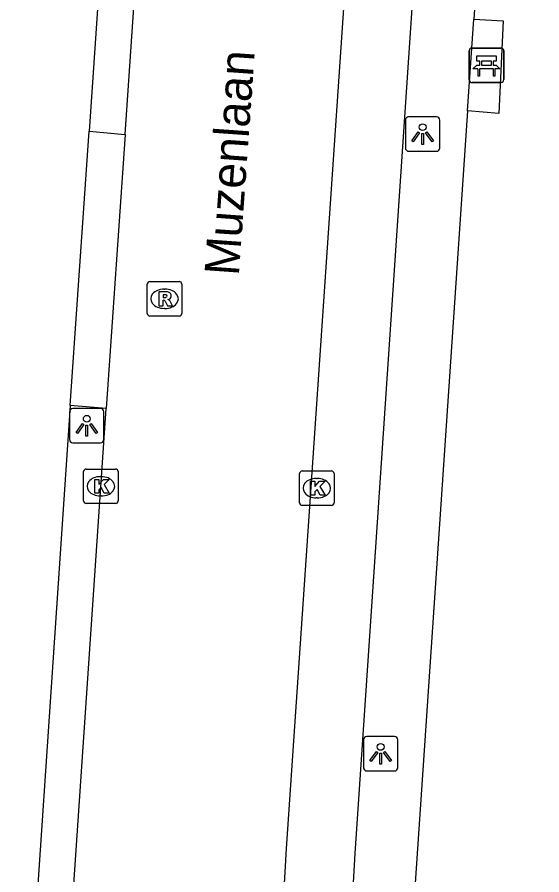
# Model space of a CAD drawing. Extents: x 161848 to 162726, y 385382 to 386521.
# Drawn here: x 161996.77 to 162012, y 385462.04 to 385486.93 of the extents above; entities that cross this region are included whole.
import ezdxf

# ---------------------------------------------------------------- set-up
doc = ezdxf.new("R2010")
doc.units = 0
for name, color, linetype in [('IMGEO_Bank', 7, 'Continuous'), ('IMGEO_Fietspad_gesloten', 7, 'Continuous'), ('IMGEO_Kolk', 7, 'Continuous'), ('IMGEO_Lichtpunt', 7, 'Continuous'), ('IMGEO_Openbare_ruimte_label', 7, 'Continuous'), ('IMGEO_Rijbaan_lokaal_open', 7, 'Continuous'), ('IMGEO_Rioolput', 7, 'Continuous'), ('IMGEO_Voetpad_open', 7, 'Continuous')]:
    doc.layers.add(name, color=color, linetype=linetype)

msp = doc.modelspace()

# ---------------------------------------------------------------- linework, layer by layer
at = {"layer": 'IMGEO_Bank'}
for p, q in [((162009.897, 385485.108), (162009.897, 385485.949)), ((162009.897, 385485.949), (162009.897, 385485.108)), ((162009.972, 385486.033), (162010.813, 385486.033)), ((162010.813, 385486.033), (162009.972, 385486.033)), ((162010.897, 385485.958), (162010.897, 385485.117)), ((162010.897, 385485.117), (162010.897, 385485.958)), ((162010.206, 385485.539), (162010.206, 385485.645)), ((162010.25, 385485.645), (162010.25, 385485.539)), ((162010.538, 385485.651), (162010.256, 385485.651)), ((162010.544, 385485.539), (162010.544, 385485.645)), ((162010.588, 385485.645), (162010.588, 385485.539)), ((162010.594, 385485.431), (162010.201, 385485.431)), ((162010.256, 385485.533), (162010.538, 385485.533)), ((162010.822, 385485.033), (162009.981, 385485.033)), ((162009.981, 385485.033), (162010.822, 385485.033))]:
    msp.add_line(p, q, dxfattribs=at)
for points in [[(162010.2, 385485.651), (162010.114, 385485.651), (162010.114, 385485.812), (162010.677, 385485.812), (162010.677, 385485.651), (162010.594, 385485.651)], [(162010.144, 385485.431), (162010.002, 385485.431), (162010.114, 385485.533), (162010.2, 385485.533)], [(162010.194, 385485.424), (162010.194, 385485.217), (162010.151, 385485.217), (162010.151, 385485.424)], [(162010.594, 385485.533), (162010.677, 385485.533), (162010.789, 385485.431), (162010.65, 385485.431)], [(162010.644, 385485.424), (162010.644, 385485.217), (162010.6, 385485.217), (162010.6, 385485.424)]]:
    msp.add_lwpolyline(points, dxfattribs=at)
for centre, radius, start, end in [((162009.975, 385485.955), 0.0779, 92.4484, 184.2845), ((162009.975, 385485.955), 0.0779, 92.4484, 184.2845), ((162010.819, 385485.955), 0.0779, 2.4484, 94.2845), ((162010.819, 385485.955), 0.0779, 2.4484, 94.2845), ((162010.199, 385485.644), 0.00671, 2.8957, 87.1043), ((162010.256, 385485.644), 0.00671, 92.8957, 177.1043), ((162010.538, 385485.644), 0.00671, 2.8957, 87.1043), ((162010.595, 385485.644), 0.00671, 92.8957, 177.1043), ((162010.144, 385485.424), 0.00671, 2.8957, 87.1043), ((162010.201, 385485.424), 0.00671, 92.8957, 177.1043), ((162010.199, 385485.54), 0.00671, 272.8957, 357.1043), ((162010.256, 385485.54), 0.00671, 182.8957, 267.1043), ((162010.538, 385485.54), 0.00671, 272.8957, 357.1043), ((162010.595, 385485.54), 0.00671, 182.8957, 267.1043), ((162010.593, 385485.424), 0.00671, 2.8957, 87.1043), ((162010.65, 385485.424), 0.00671, 92.8957, 177.1043), ((162009.975, 385485.111), 0.0779, 182.4484, 274.2845), ((162009.975, 385485.111), 0.0779, 182.4484, 274.2845), ((162010.819, 385485.111), 0.0779, 272.4484, 4.2845), ((162010.819, 385485.111), 0.0779, 272.4484, 4.2845)]:
    msp.add_arc(centre, radius, start, end, dxfattribs=at)
at = {"layer": 'IMGEO_Fietspad_gesloten'}
for points in [[(162001.032, 385515.398), (161998.86, 385483.618)], [(161998.316, 385475.661), (161998.86, 385483.618)], [(161998.316, 385475.661), (161996.774, 385452.863)]]:
    msp.add_lwpolyline(points, dxfattribs=at)
at = {"layer": 'IMGEO_Kolk'}
for p, q in [((161998.703, 385472.887), (161998.703, 385473.739)), ((161998.778, 385473.813), (161999.63, 385473.813)), ((161999.704, 385473.739), (161999.704, 385472.887)), ((162004.972, 385472.832), (162004.972, 385473.684)), ((162005.047, 385473.758), (162005.899, 385473.758)), ((162005.973, 385473.684), (162005.973, 385472.832)), ((161999.191, 385473.593), (161999.216, 385473.593)), ((162005.46, 385473.538), (162005.485, 385473.538)), ((161999.214, 385473.033), (161999.189, 385473.033)), ((162005.483, 385472.978), (162005.458, 385472.978)), ((161999.63, 385472.813), (161998.778, 385472.813)), ((162005.899, 385472.758), (162005.047, 385472.758))]:
    msp.add_line(p, q, dxfattribs=at)
for points in [[(161998.703, 385472.887), (161998.703, 385473.739)], [(161998.778, 385473.813), (161999.63, 385473.813)], [(161999.704, 385473.739), (161999.704, 385472.887)], [(162004.972, 385472.832), (162004.972, 385473.684)], [(162005.047, 385473.758), (162005.899, 385473.758)], [(162005.973, 385473.684), (162005.973, 385472.832)], [(161999.024, 385473.513), (161999.147, 385473.513), (161999.147, 385473.362), (161999.277, 385473.513), (161999.441, 385473.513), (161999.295, 385473.362), (161999.448, 385473.113), (161999.296, 385473.113), (161999.211, 385473.277), (161999.147, 385473.21), (161999.147, 385473.113), (161999.024, 385473.113), (161999.024, 385473.513)], [(162005.293, 385473.458), (162005.416, 385473.458), (162005.416, 385473.307), (162005.546, 385473.458), (162005.71, 385473.458), (162005.564, 385473.307), (162005.717, 385473.058), (162005.565, 385473.058), (162005.48, 385473.222), (162005.416, 385473.155), (162005.416, 385473.058), (162005.293, 385473.058), (162005.293, 385473.458)], [(161999.63, 385472.813), (161998.778, 385472.813)], [(162005.899, 385472.758), (162005.047, 385472.758)]]:
    msp.add_lwpolyline(points, dxfattribs=at)
for centre, start, end in [((161998.78, 385473.737), 91.552, 178.448), ((161998.78, 385473.737), 91.552, 178.448), ((161999.628, 385473.737), 1.552, 88.448), ((161999.628, 385473.737), 1.552, 88.448), ((162005.049, 385473.682), 91.552, 178.448), ((162005.049, 385473.682), 91.552, 178.448), ((162005.897, 385473.682), 1.552, 88.448), ((162005.897, 385473.682), 1.552, 88.448), ((161998.78, 385472.889), 181.552, 268.448), ((161998.78, 385472.889), 181.552, 268.448), ((161999.628, 385472.889), 271.552, 358.448), ((161999.628, 385472.889), 271.552, 358.448), ((162005.049, 385472.834), 181.552, 268.448), ((162005.049, 385472.834), 181.552, 268.448), ((162005.897, 385472.834), 271.552, 358.448), ((162005.897, 385472.834), 271.552, 358.448)]:
    msp.add_arc(centre, 0.0765, start, end, dxfattribs=at)
for centre, major_axis, ratio, start_param, end_param in [((161999.19, 385473.313), (-0.387, 0.002), 0.722429, 4.712389, 7.853982), ((161999.215, 385473.313), (-0.39, 0.002), 0.717154, 1.570796, 4.712389), ((162005.459, 385473.258), (-0.387, 0.002), 0.722429, 4.712389, 7.853982), ((162005.484, 385473.258), (-0.39, 0.002), 0.717154, 1.570796, 4.712389)]:
    msp.add_ellipse(centre, major_axis=major_axis, ratio=ratio, start_param=start_param, end_param=end_param, dxfattribs=at)
at = {"layer": 'IMGEO_Lichtpunt'}
for p, q in [((162008.044, 385483.939), (162008.044, 385483.132)), ((162008.044, 385483.939), (162008.044, 385483.132)), ((162008.946, 385484.034), (162008.138, 385484.034)), ((162008.946, 385484.034), (162008.138, 385484.034)), ((162009.04, 385483.132), (162009.04, 385483.939)), ((162009.04, 385483.132), (162009.04, 385483.939)), ((162008.138, 385483.038), (162008.946, 385483.038)), ((162008.138, 385483.038), (162008.946, 385483.038)), ((161998.296, 385475.475), (161998.296, 385474.668)), ((161998.296, 385475.475), (161998.296, 385474.668)), ((161999.198, 385475.57), (161998.39, 385475.57)), ((161999.198, 385475.57), (161998.39, 385475.57)), ((161999.292, 385474.668), (161999.292, 385475.475)), ((161999.292, 385474.668), (161999.292, 385475.475)), ((161998.39, 385474.574), (161999.198, 385474.574)), ((161998.39, 385474.574), (161999.198, 385474.574)), ((162006.826, 385465.953), (162006.826, 385465.146)), ((162006.826, 385465.953), (162006.826, 385465.146)), ((162007.728, 385466.048), (162006.92, 385466.048)), ((162007.728, 385466.048), (162006.92, 385466.048)), ((162007.822, 385465.146), (162007.822, 385465.953)), ((162007.822, 385465.146), (162007.822, 385465.953)), ((162006.92, 385465.052), (162007.728, 385465.052)), ((162006.92, 385465.052), (162007.728, 385465.052))]:
    msp.add_line(p, q, dxfattribs=at)
for points in [[(162008.418, 385483.603), (162008.457, 385483.575), (162008.269, 385483.313), (162008.231, 385483.34), (162008.418, 385483.603)], [(162008.52, 385483.555), (162008.567, 385483.555), (162008.567, 385483.233), (162008.52, 385483.233), (162008.52, 385483.555)], [(162008.63, 385483.575), (162008.668, 385483.602), (162008.855, 385483.34), (162008.816, 385483.312), (162008.63, 385483.575)], [(161998.67, 385475.139), (161998.709, 385475.111), (161998.521, 385474.849), (161998.483, 385474.876), (161998.67, 385475.139)], [(161998.772, 385475.091), (161998.819, 385475.091), (161998.819, 385474.769), (161998.772, 385474.769), (161998.772, 385475.091)], [(161998.882, 385475.111), (161998.92, 385475.138), (161999.107, 385474.876), (161999.068, 385474.848), (161998.882, 385475.111)], [(162007.2, 385465.617), (162007.239, 385465.589), (162007.051, 385465.327), (162007.013, 385465.354), (162007.2, 385465.617)], [(162007.302, 385465.569), (162007.349, 385465.569), (162007.349, 385465.247), (162007.302, 385465.247), (162007.302, 385465.569)], [(162007.412, 385465.589), (162007.45, 385465.616), (162007.637, 385465.354), (162007.598, 385465.326), (162007.412, 385465.589)]]:
    msp.add_lwpolyline(points, dxfattribs=at)
for centre in [(162008.543, 385483.737), (161998.795, 385475.273), (162007.325, 385465.751)]:
    msp.add_circle(centre, 0.0994, dxfattribs=at)
for centre, start, end in [((162008.138, 385483.939), 90, 180), ((162008.138, 385483.939), 90, 180), ((162008.946, 385483.939), 0, 90), ((162008.946, 385483.939), 0, 90), ((162008.138, 385483.132), 180, 270), ((162008.138, 385483.132), 180, 270), ((162008.946, 385483.132), 270, 0), ((162008.946, 385483.132), 270, 360), ((161998.39, 385475.475), 90, 180), ((161998.39, 385475.475), 90, 180), ((161999.198, 385475.475), 0, 90), ((161999.198, 385475.475), 0, 90), ((161998.39, 385474.668), 180, 270), ((161998.39, 385474.668), 180, 270), ((161999.198, 385474.668), 270, 0), ((161999.198, 385474.668), 270, 360), ((162006.92, 385465.953), 90, 180), ((162006.92, 385465.953), 90, 180), ((162007.728, 385465.953), 0, 90), ((162007.728, 385465.953), 0, 90), ((162006.92, 385465.146), 180, 270), ((162006.92, 385465.146), 180, 270), ((162007.728, 385465.146), 270, 0), ((162007.728, 385465.146), 270, 360)]:
    msp.add_arc(centre, 0.0946, start, end, dxfattribs=at)
at = {"layer": 'IMGEO_Rijbaan_lokaal_open'}
for points in [[(161999.911, 385483.524), (162002.072, 385515.337)], [(162002.652, 385427.887), (162002.673, 385429.038), (162004.595, 385462.803), (162008.103, 385514.282)], [(161999.911, 385483.524), (161999.357, 385475.567)], [(161997.814, 385452.783), (161999.357, 385475.567)]]:
    msp.add_lwpolyline(points, dxfattribs=at)
at = {"layer": 'IMGEO_Rioolput'}
for p, q in [((162000.552, 385478.33), (162000.552, 385479.182)), ((162000.627, 385479.256), (162001.479, 385479.256)), ((162001.553, 385479.182), (162001.553, 385478.33)), ((162001.04, 385479.036), (162001.065, 385479.036)), ((162001.063, 385478.476), (162001.038, 385478.476)), ((162001.479, 385478.256), (162000.627, 385478.256))]:
    msp.add_line(p, q, dxfattribs=at)
for points in [[(162000.552, 385478.33), (162000.552, 385479.182)], [(162000.627, 385479.256), (162001.479, 385479.256)], [(162001.553, 385479.182), (162001.553, 385478.33)], [(162001.141, 385478.954), (162000.889, 385478.956), (162000.889, 385478.556)], [(162001.067, 385478.875), (162001.013, 385478.875), (162001.013, 385478.794)], [(162000.889, 385478.556), (162001.013, 385478.556), (162001.013, 385478.718), (162001.024, 385478.718)], [(162001.013, 385478.794), (162001.065, 385478.794)], [(162001.071, 385478.689), (162001.142, 385478.556), (162001.282, 385478.556), (162001.217, 385478.682)], [(162001.479, 385478.256), (162000.627, 385478.256)]]:
    msp.add_lwpolyline(points, dxfattribs=at)
for centre, radius, start, end in [((162000.629, 385479.18), 0.0765, 91.552, 178.448), ((162000.629, 385479.18), 0.0765, 91.552, 178.448), ((162001.477, 385479.18), 0.0765, 1.552, 88.448), ((162001.477, 385479.18), 0.0765, 1.552, 88.448), ((162001.073, 385478.779), 0.0964, 77.0061, 93.1865), ((162001.14, 385478.844), 0.109, 350.3612, 89.416), ((162001.023, 385478.665), 0.0533, 26.0293, 88.6989), ((162001.049, 385478.983), 0.19, 274.7715, 282.9687), ((162001.087, 385478.836), 0.0378, 276.6634, 79.6772), ((162001.138, 385478.844), 0.112, 277.5842, 350.9817), ((162001.122, 385478.629), 0.108, 29.5134, 73.7905), ((162000.629, 385478.332), 0.0765, 181.552, 268.448), ((162000.629, 385478.332), 0.0765, 181.552, 268.448), ((162001.477, 385478.332), 0.0765, 271.552, 358.448), ((162001.477, 385478.332), 0.0765, 271.552, 358.448)]:
    msp.add_arc(centre, radius, start, end, dxfattribs=at)
for centre, major_axis, ratio, start_param, end_param in [((162001.039, 385478.756), (-0.387, 0.002), 0.722429, 4.712389, 7.853982), ((162001.064, 385478.756), (-0.39, 0.002), 0.717154, 1.570796, 4.712389)]:
    msp.add_ellipse(centre, major_axis=major_axis, ratio=ratio, start_param=start_param, end_param=end_param, dxfattribs=at)
at = {"layer": 'IMGEO_Voetpad_open'}
for points in [[(162012.004, 385515.889), (162010.031, 385486.872)], [(162009.971, 385513.026), (162006.576, 385462.653), (162004.648, 385429.041)], [(162010.031, 385486.872), (162010.886, 385486.823), (162010.76, 385484.131), (162009.85, 385484.211)], [(162009.85, 385484.211), (162010.031, 385486.872)], [(162009.85, 385484.211), (162007.414, 385448.376), (162005.771, 385422.427), (162005.023, 385411.442), (162005.334, 385404.615), (162006.907, 385403.783)], [(161998.86, 385483.618), (161999.911, 385483.524)], [(161999.357, 385475.567), (161998.316, 385475.661)]]:
    msp.add_lwpolyline(points, dxfattribs=at)

# ---------------------------------------------------------------- texts
at = {"layer": 'IMGEO_Openbare_ruimte_label'}
msp.add_text('Muzenlaan', height=1, rotation=85.9266, dxfattribs=at).set_placement((162003.207, 385479.407))

doc.saveas('drawing.dxf')
